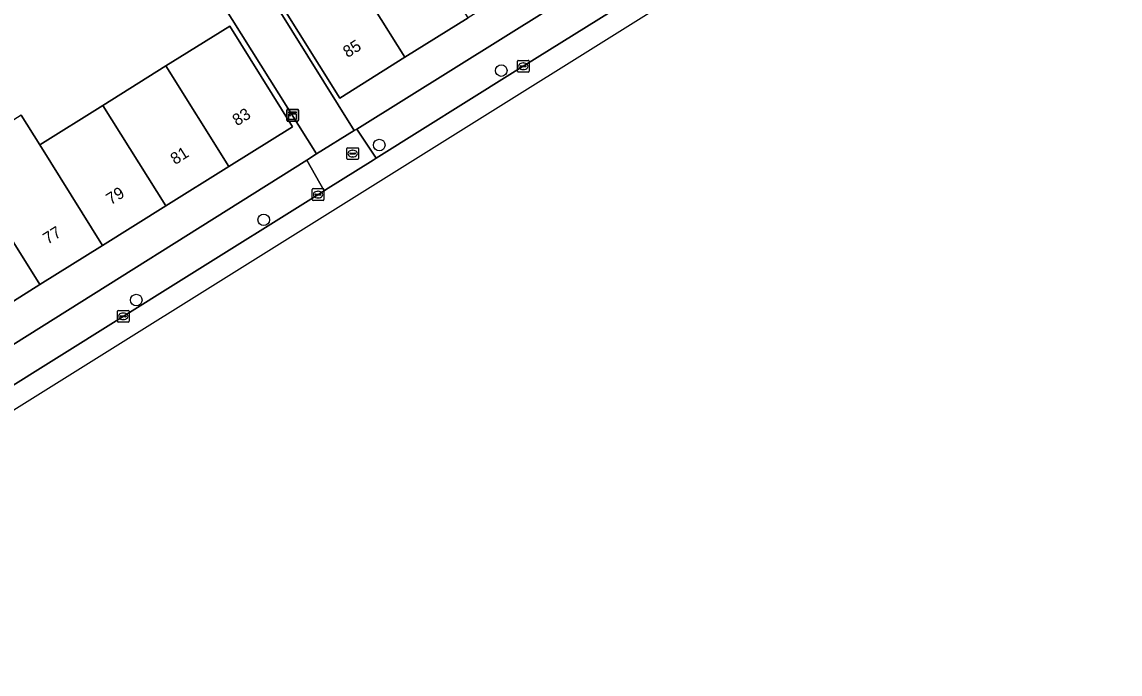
# Model space of a CAD drawing. Extents: x 157767 to 159172, y 387839 to 389425.
# Drawn here: x 158588.4 to 158681.6, y 387930.4 to 387985.8 of the extents above; entities that cross this region are included whole.
import ezdxf

# ---------------------------------------------------------------- set-up
doc = ezdxf.new("R2010")
doc.units = 0
for name, color, linetype in [('IMGEO_Boom', 7, 'Continuous'), ('IMGEO_Brandkraan', 7, 'Continuous'), ('IMGEO_Erf', 7, 'Continuous'), ('IMGEO_Kast', 7, 'Continuous'), ('IMGEO_Kolk', 7, 'Continuous'), ('IMGEO_Pand', 7, 'Continuous'), ('IMGEO_Pand_nummerreeks', 7, 'Continuous'), ('IMGEO_Rijbaan_lokaal_gesloten', 7, 'Continuous'), ('IMGEO_Rijbaan_lokaal_open', 7, 'Continuous'), ('IMGEO_Voetpad_open', 7, 'Continuous')]:
    doc.layers.add(name, color=color, linetype=linetype)

msp = doc.modelspace()

# ---------------------------------------------------------------- linework, layer by layer
at = {"layer": 'IMGEO_Boom'}
for centre in [(158629.093, 387981.676), (158618.736, 387975.35), (158608.927, 387969.005), (158598.109, 387962.185)]:
    msp.add_circle(centre, 0.489, dxfattribs=at)
at = {"layer": 'IMGEO_Brandkraan'}
for p, q in [((158615.976, 387974.202), (158615.976, 387975.054)), ((158616.051, 387975.128), (158616.903, 387975.128)), ((158616.464, 387974.908), (158616.489, 387974.908)), ((158616.977, 387975.054), (158616.977, 387974.202)), ((158616.903, 387974.128), (158616.051, 387974.128)), ((158616.235, 387974.622), (158616.235, 387974.634)), ((158616.673, 387974.585), (158616.275, 387974.585)), ((158616.278, 387974.671), (158616.676, 387974.671)), ((158616.487, 387974.348), (158616.462, 387974.348)), ((158616.719, 387974.634), (158616.719, 387974.622))]:
    msp.add_line(p, q, dxfattribs=at)
for points in [[(158615.976, 387974.202), (158615.976, 387975.054)], [(158616.051, 387975.128), (158616.903, 387975.128)], [(158616.977, 387975.054), (158616.977, 387974.202)], [(158616.903, 387974.128), (158616.051, 387974.128)]]:
    msp.add_lwpolyline(points, dxfattribs=at)
for centre, radius, start, end in [((158616.053, 387975.052), 0.0765, 91.55205, 178.44795), ((158616.053, 387975.052), 0.0765, 91.55205, 178.44795), ((158616.901, 387975.052), 0.0765, 1.55205, 88.44795), ((158616.901, 387975.052), 0.0765, 1.55205, 88.44795), ((158616.053, 387974.204), 0.0765, 181.55205, 268.44795), ((158616.053, 387974.204), 0.0765, 181.55205, 268.44795), ((158616.275, 387974.631), 0.0403, 85.87752, 175.75265), ((158616.272, 387974.621), 0.0366, 178.93798, 274.71019), ((158616.676, 387974.628), 0.043, 264.86636, 352.45326), ((158616.68, 387974.633), 0.0386, 1.73085, 96.63898), ((158616.901, 387974.204), 0.0765, 271.55205, 358.44795), ((158616.901, 387974.204), 0.0765, 271.55205, 358.44795)]:
    msp.add_arc(centre, radius, start, end, dxfattribs=at)
for centre, major_axis, ratio, start_param, end_param in [((158616.463, 387974.628), (-0.387, 0.002), 0.722429, 4.712389, 7.853982), ((158616.488, 387974.628), (-0.39, 0.002), 0.717154, 1.570796, 4.712389)]:
    msp.add_ellipse(centre, major_axis=major_axis, ratio=ratio, start_param=start_param, end_param=end_param, dxfattribs=at)
at = {"layer": 'IMGEO_Erf'}
for points in [[(158642.158, 388009.189), (158641.958, 388009.019), (158634.286, 388021.267), (158633.237, 388020.663), (158628.633, 388017.789), (158629.958, 388015.666), (158624.672, 388012.365), (158619.341, 388009.037), (158613.996, 388005.699), (158608.658, 388002.366), (158604.868, 388000), (158603.117, 387998.907), (158608.982, 387989.419), (158608.731, 387989.249), (158616.612, 387976.581), (158616.824, 387976.713), (158649.662, 387997.212), (158647.915, 388000)], [(158629.659, 388000), (158631.651, 388001.247), (158630.115, 388003.7), (158635.472, 388007.055), (158637.008, 388004.602), (158642.394, 388007.975), (158647.388, 388000), (158647.666, 387999.556), (158642.283, 387996.185), (158636.946, 387992.843), (158631.608, 387989.5), (158626.273, 387986.159), (158620.913, 387982.803), (158615.393, 387979.346), (158610.121, 387987.764), (158615.65, 387991.226), (158620.977, 387994.563), (158626.322, 387997.91)]]:
    msp.add_lwpolyline(points, close=True, dxfattribs=at)
for points in [[(158586.637, 387957.759), (158612.576, 387974.073), (158613.402, 387974.592), (158605.492, 387987.222), (158605.073, 387987.002), (158599.123, 387996.415), (158593.714, 387993.033), (158588.369, 387989.691)], [(158588.347, 387977.888), (158589.921, 387975.378), (158595.269, 387978.721), (158600.628, 387982.072), (158601.797, 387982.803), (158606.036, 387985.453), (158611.378, 387976.91), (158605.959, 387973.522), (158600.622, 387970.185), (158595.252, 387966.827), (158589.925, 387963.497), (158584.573, 387960.151)]]:
    msp.add_lwpolyline(points, dxfattribs=at)
at = {"layer": 'IMGEO_Kast'}
for p, q in [((158610.877, 387977.459), (158610.877, 387978.3)), ((158610.877, 387978.3), (158610.877, 387977.459)), ((158610.952, 387978.384), (158611.793, 387978.384)), ((158611.793, 387978.384), (158610.952, 387978.384)), ((158611.877, 387978.309), (158611.877, 387977.468)), ((158611.877, 387977.468), (158611.877, 387978.309)), ((158611.802, 387977.384), (158610.961, 387977.384)), ((158610.961, 387977.384), (158611.802, 387977.384))]:
    msp.add_line(p, q, dxfattribs=at)
for points in [[(158611.072, 387978.174), (158611.672, 387978.174), (158611.672, 387978.089), (158611.072, 387978.089), (158611.072, 387978.174)], [(158611.072, 387977.999), (158611.672, 387977.999), (158611.672, 387977.51), (158611.072, 387977.51), (158611.072, 387977.999)]]:
    msp.add_lwpolyline(points, dxfattribs=at)
msp.add_circle((158611.156, 387977.848), 0.0377, dxfattribs=at)
for centre, start, end in [((158610.955, 387978.306), 92.4484, 184.28452), ((158610.955, 387978.306), 92.4484, 184.28452), ((158611.799, 387978.306), 2.4484, 94.28452), ((158611.799, 387978.306), 2.4484, 94.28452), ((158610.955, 387977.462), 182.4484, 274.28452), ((158610.955, 387977.462), 182.4484, 274.28452), ((158611.799, 387977.462), 272.4484, 4.28452), ((158611.799, 387977.462), 272.4484, 4.28452)]:
    msp.add_arc(centre, 0.0779, start, end, dxfattribs=at)
at = {"layer": 'IMGEO_Kolk'}
for p, q in [((158630.463, 387981.619), (158630.463, 387982.471)), ((158630.538, 387982.545), (158631.39, 387982.545)), ((158630.951, 387982.325), (158630.976, 387982.325)), ((158631.464, 387982.471), (158631.464, 387981.619)), ((158631.39, 387981.545), (158630.538, 387981.545)), ((158630.722, 387982.039), (158630.722, 387982.051)), ((158631.16, 387982.002), (158630.762, 387982.002)), ((158630.765, 387982.088), (158631.163, 387982.088)), ((158630.974, 387981.765), (158630.949, 387981.765)), ((158631.206, 387982.051), (158631.206, 387982.039)), ((158613.039, 387970.721), (158613.039, 387971.573)), ((158613.114, 387971.647), (158613.966, 387971.647)), ((158613.298, 387971.141), (158613.298, 387971.153)), ((158613.736, 387971.104), (158613.338, 387971.104)), ((158613.341, 387971.19), (158613.739, 387971.19)), ((158613.527, 387971.427), (158613.552, 387971.427)), ((158613.782, 387971.153), (158613.782, 387971.141)), ((158614.04, 387971.573), (158614.04, 387970.721)), ((158613.966, 387970.647), (158613.114, 387970.647)), ((158613.55, 387970.867), (158613.525, 387970.867)), ((158596.503, 387960.38), (158596.503, 387961.232)), ((158596.578, 387961.306), (158597.43, 387961.306)), ((158596.805, 387960.849), (158597.203, 387960.849)), ((158596.991, 387961.086), (158597.016, 387961.086)), ((158597.504, 387961.232), (158597.504, 387960.38)), ((158597.43, 387960.306), (158596.578, 387960.306)), ((158596.762, 387960.8), (158596.762, 387960.812)), ((158597.2, 387960.763), (158596.802, 387960.763)), ((158597.014, 387960.526), (158596.989, 387960.526)), ((158597.246, 387960.812), (158597.246, 387960.8))]:
    msp.add_line(p, q, dxfattribs=at)
for points in [[(158630.463, 387981.619), (158630.463, 387982.471)], [(158630.538, 387982.545), (158631.39, 387982.545)], [(158631.464, 387982.471), (158631.464, 387981.619)], [(158631.39, 387981.545), (158630.538, 387981.545)], [(158613.039, 387970.721), (158613.039, 387971.573)], [(158613.114, 387971.647), (158613.966, 387971.647)], [(158614.04, 387971.573), (158614.04, 387970.721)], [(158613.966, 387970.647), (158613.114, 387970.647)], [(158596.503, 387960.38), (158596.503, 387961.232)], [(158596.578, 387961.306), (158597.43, 387961.306)], [(158597.504, 387961.232), (158597.504, 387960.38)], [(158597.43, 387960.306), (158596.578, 387960.306)]]:
    msp.add_lwpolyline(points, dxfattribs=at)
for centre, radius, start, end in [((158630.54, 387982.469), 0.0765, 91.55205, 178.44795), ((158630.54, 387982.469), 0.0765, 91.55205, 178.44795), ((158631.388, 387982.469), 0.0765, 1.55205, 88.44795), ((158631.388, 387982.469), 0.0765, 1.55205, 88.44795), ((158630.54, 387981.621), 0.0765, 181.55205, 268.44795), ((158630.54, 387981.621), 0.0765, 181.55205, 268.44795), ((158630.762, 387982.048), 0.0403, 85.87752, 175.75265), ((158630.759, 387982.038), 0.0366, 178.93798, 274.71019), ((158631.163, 387982.045), 0.043, 264.86636, 352.45326), ((158631.167, 387982.05), 0.0386, 1.73085, 96.63898), ((158631.388, 387981.621), 0.0765, 271.55205, 358.44795), ((158631.388, 387981.621), 0.0765, 271.55205, 358.44795), ((158613.116, 387971.571), 0.0765, 91.55205, 178.44795), ((158613.116, 387971.571), 0.0765, 91.55205, 178.44795), ((158613.338, 387971.15), 0.0403, 85.87752, 175.75265), ((158613.335, 387971.14), 0.0366, 178.93798, 274.71019), ((158613.739, 387971.147), 0.043, 264.86636, 352.45326), ((158613.743, 387971.152), 0.0386, 1.73085, 96.63898), ((158613.964, 387971.571), 0.0765, 1.55205, 88.44795), ((158613.964, 387971.571), 0.0765, 1.55205, 88.44795), ((158613.116, 387970.723), 0.0765, 181.55205, 268.44795), ((158613.116, 387970.723), 0.0765, 181.55205, 268.44795), ((158613.964, 387970.723), 0.0765, 271.55205, 358.44795), ((158613.964, 387970.723), 0.0765, 271.55205, 358.44795), ((158596.58, 387961.23), 0.0765, 91.55205, 178.44795), ((158596.58, 387961.23), 0.0765, 91.55205, 178.44795), ((158596.802, 387960.809), 0.0403, 85.87752, 175.75265), ((158597.207, 387960.811), 0.0386, 1.73085, 96.63898), ((158597.428, 387961.23), 0.0765, 1.55205, 88.44795), ((158597.428, 387961.23), 0.0765, 1.55205, 88.44795), ((158596.58, 387960.382), 0.0765, 181.55205, 268.44795), ((158596.58, 387960.382), 0.0765, 181.55205, 268.44795), ((158596.799, 387960.799), 0.0366, 178.93798, 274.71019), ((158597.203, 387960.806), 0.043, 264.86636, 352.45326), ((158597.428, 387960.382), 0.0765, 271.55205, 358.44795), ((158597.428, 387960.382), 0.0765, 271.55205, 358.44795)]:
    msp.add_arc(centre, radius, start, end, dxfattribs=at)
for centre, major_axis, ratio, start_param, end_param in [((158630.95, 387982.045), (-0.387, 0.002), 0.722429, 4.712389, 7.853982), ((158630.975, 387982.045), (-0.39, 0.002), 0.717154, 1.570796, 4.712389), ((158613.526, 387971.147), (-0.387, 0.002), 0.722429, 4.712389, 7.853982), ((158613.551, 387971.147), (-0.39, 0.002), 0.717154, 1.570796, 4.712389), ((158596.99, 387960.806), (-0.387, 0.002), 0.722429, 4.712389, 7.853982), ((158597.015, 387960.806), (-0.39, 0.002), 0.717154, 1.570796, 4.712389)]:
    msp.add_ellipse(centre, major_axis=major_axis, ratio=ratio, start_param=start_param, end_param=end_param, dxfattribs=at)
at = {"layer": 'IMGEO_Pand'}
for points in [[(158620.977, 387994.563), (158615.65, 387991.226), (158620.913, 387982.803), (158626.273, 387986.159)], [(158620.913, 387982.803), (158615.65, 387991.226), (158610.121, 387987.764), (158615.393, 387979.346)], [(158600.628, 387982.072), (158605.959, 387973.522), (158611.378, 387976.91), (158606.036, 387985.453), (158601.797, 387982.803)], [(158600.628, 387982.072), (158595.269, 387978.721), (158600.622, 387970.185), (158605.959, 387973.522)], [(158595.252, 387966.827), (158600.622, 387970.185), (158595.269, 387978.721), (158589.921, 387975.378)], [(158595.252, 387966.827), (158589.921, 387975.378), (158588.347, 387977.888), (158585.68, 387976.221), (158587.251, 387973.708), (158584.581, 387972.039), (158589.925, 387963.497)], [(158589.925, 387963.497), (158584.581, 387972.039), (158579.24, 387968.7), (158584.573, 387960.151)]]:
    msp.add_lwpolyline(points, close=True, dxfattribs=at)
at = {"layer": 'IMGEO_Rijbaan_lokaal_gesloten'}
msp.add_lwpolyline([(158551.782, 387930.421), (158681.622, 388011.613), (158680.836, 388012.855), (158680.693, 388013.033), (158679.998, 388012.58), (158679.13, 388012.085), (158667.19, 388004.579), (158659.798, 388000), (158654.23, 387996.551), (158650.869, 387994.462), (158642.61, 387989.33), (158630.049, 387981.471), (158618.472, 387974.23), (158618.206, 387974.064), (158614.182, 387971.548), (158614.047, 387971.463), (158601.914, 387963.875), (158580.957, 387950.772), (158572.725, 387945.625), (158550.833, 387931.916), (158551.782, 387930.421)], close=True, dxfattribs=at)
at = {"layer": 'IMGEO_Rijbaan_lokaal_open'}
msp.add_lwpolyline([(158605.492, 387987.222), (158613.402, 387974.592), (158616.612, 387976.581), (158608.731, 387989.249)], dxfattribs=at)
at = {"layer": 'IMGEO_Voetpad_open'}
for points in [[(158642.61, 387989.33), (158650.869, 387994.462), (158650.321, 387995.346), (158650.691, 387995.575), (158649.662, 387997.212), (158616.824, 387976.713), (158618.472, 387974.23), (158630.049, 387981.471)], [(158616.824, 387976.713), (158616.612, 387976.581), (158613.402, 387974.592), (158612.576, 387974.073), (158614.047, 387971.463), (158614.182, 387971.548), (158618.206, 387974.064), (158618.472, 387974.23)]]:
    msp.add_lwpolyline(points, close=True, dxfattribs=at)
msp.add_lwpolyline([(158580.957, 387950.772), (158601.914, 387963.875), (158614.047, 387971.463), (158612.576, 387974.073), (158586.637, 387957.759)], dxfattribs=at)

# ---------------------------------------------------------------- texts
at = {"layer": 'IMGEO_Pand_nummerreeks'}
for s, rotation, p in [('85', 32.05563, (158616.045, 387982.728)), ('83', 32.01451, (158606.662, 387976.934)), ('81', 32.01451, (158601.4, 387973.644)), ('79', 32.01451, (158595.945, 387970.233)), ('77', 32.01451, (158590.587, 387966.883))]:
    msp.add_text(s, height=1, rotation=rotation, dxfattribs=at).set_placement(p)

doc.saveas('drawing.dxf')
